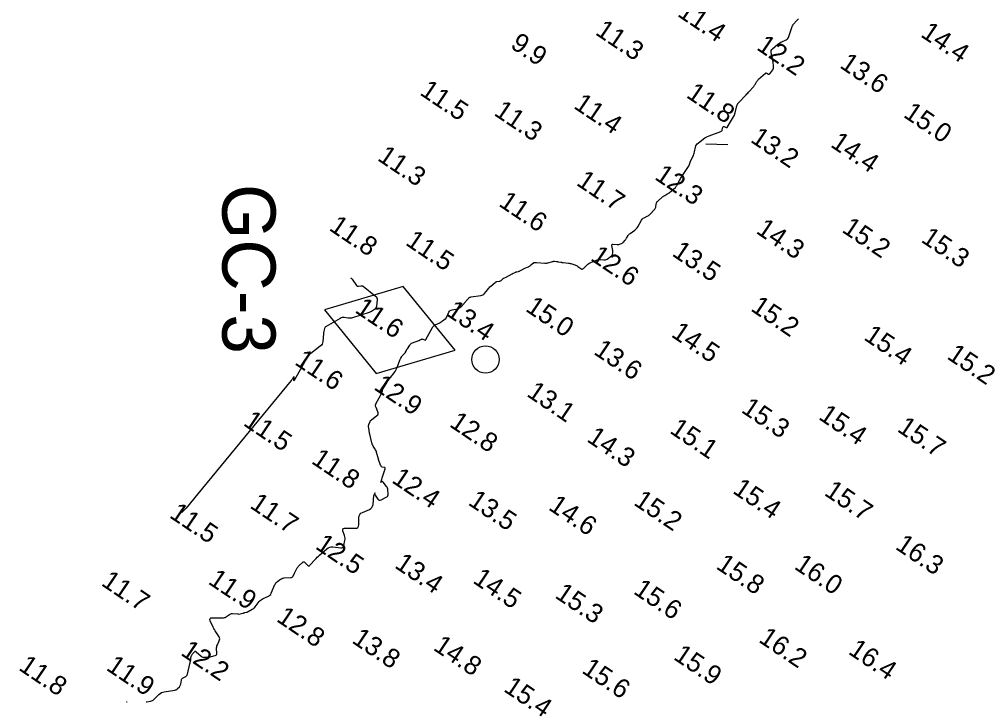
# Model space of a CAD drawing. Extents: x 815352 to 820877, y 582403 to 597439.
# Drawn here: x 815470 to 815723.1, y 582775.8 to 582955.4 of the extents above; entities that cross this region are included whole.
import ezdxf

# ---------------------------------------------------------------- set-up
doc = ezdxf.new("R2010")
doc.units = 0
for name, color, linetype in [('V-CHAN-NAID', 7, 'Continuous'), ('V-CONT-EL12', 7, 'Continuous'), ('V-TOPO-SOUN', 7, 'Continuous')]:
    doc.layers.add(name, color=color, linetype=linetype)

msp = doc.modelspace()

# ---------------------------------------------------------------- linework, layer by layer
at = {"layer": 'V-CHAN-NAID'}
msp.add_lwpolyline([(815584.74, 582868.33), (815571.09, 582885.1), (815550.35, 582878.95), (815564, 582862.17)], close=True, dxfattribs=at)
msp.add_circle((815592.77, 582865.85), 3.6, dxfattribs=at)
at = {"layer": 'V-CONT-EL12'}
for points in [[(815503.4, 582775.72), (815503.64, 582775.77), (815504.62, 582775.93), (815504.85, 582775.98), (815505.07, 582776.07), (815505.27, 582776.2), (815505.46, 582776.36), (815506.81, 582777.71), (815507.11, 582777.97), (815507.44, 582778.17), (815507.79, 582778.31), (815508.18, 582778.4), (815510.94, 582778.82), (815511.13, 582778.86), (815511.31, 582778.93), (815511.47, 582779.03), (815511.62, 582779.16), (815512.19, 582779.73), (815512.31, 582779.88), (815512.42, 582780.05), (815512.49, 582780.23), (815512.54, 582780.42), (815512.73, 582781.46), (815512.78, 582781.65), (815512.87, 582781.81), (815512.99, 582781.95), (815513.15, 582782.06), (815513.86, 582782.45), (815514.02, 582782.56), (815514.14, 582782.69), (815514.24, 582782.85), (815514.3, 582783.04), (815514.92, 582785.76), (815514.98, 582785.99), (815515.03, 582786.22), (815515.07, 582786.45), (815515.12, 582786.69), (815515.32, 582787.72), (815515.37, 582787.9), (815515.43, 582788.07), (815515.52, 582788.22), (815515.63, 582788.37), (815516.12, 582788.93), (815516.25, 582789.04), (815516.38, 582789.08), (815516.51, 582789.05), (815516.64, 582788.95), (815517.91, 582787.75), (815518.07, 582787.63), (815518.24, 582787.54), (815518.42, 582787.49), (815518.62, 582787.47), (815519.45, 582787.49), (815519.66, 582787.5), (815519.87, 582787.52), (815520.07, 582787.55), (815520.27, 582787.6), (815521.58, 582787.9), (815521.81, 582787.99), (815521.97, 582788.14), (815522.06, 582788.33), (815522.07, 582788.59), (815521.98, 582789.7), (815521.98, 582789.97), (815522.01, 582790.24), (815522.07, 582790.5), (815522.18, 582790.76), (815522.69, 582791.83), (815522.78, 582792.09), (815522.8, 582792.35), (815522.74, 582792.6), (815522.62, 582792.85), (815521.75, 582794.15), (815521.56, 582794.45), (815521.39, 582794.76), (815521.22, 582795.08), (815521.07, 582795.4), (815520.3, 582797.11), (815520.2, 582797.46), (815520.25, 582797.7), (815520.46, 582797.85), (815520.81, 582797.9), (815523.79, 582797.9), (815524.02, 582797.92), (815524.23, 582797.97), (815524.43, 582798.05), (815524.61, 582798.17), (815525.34, 582798.72), (815525.53, 582798.84), (815525.73, 582798.92), (815525.94, 582798.97), (815526.17, 582798.97), (815527.58, 582798.89), (815527.59, 582798.88), (815527.61, 582798.88), (815527.62, 582798.87), (815527.63, 582798.86), (815527.68, 582798.83), (815527.7, 582798.82), (815527.71, 582798.81), (815527.73, 582798.81), (815527.74, 582798.81), (815528.98, 582799.11), (815529.1, 582799.14), (815529.21, 582799.17), (815529.32, 582799.2), (815529.44, 582799.23), (815529.89, 582799.34), (815530, 582799.37), (815530.11, 582799.41), (815530.22, 582799.46), (815530.33, 582799.51), (815531.38, 582800.1), (815531.58, 582800.22), (815531.76, 582800.37), (815531.93, 582800.53), (815532.09, 582800.71), (815533.22, 582802.16), (815533.44, 582802.41), (815533.68, 582802.62), (815533.95, 582802.8), (815534.25, 582802.94), (815535.5, 582803.45), (815535.79, 582803.61), (815536.03, 582803.8), (815536.23, 582804.04), (815536.38, 582804.33), (815537.34, 582806.59), (815537.46, 582806.82), (815537.61, 582807.03), (815537.78, 582807.22), (815537.98, 582807.39), (815538.84, 582808.02), (815539.06, 582808.16), (815539.3, 582808.26), (815539.54, 582808.33), (815539.8, 582808.36), (815541.52, 582808.45), (815541.71, 582808.48), (815541.87, 582808.56), (815542, 582808.68), (815542.1, 582808.84), (815542.45, 582809.6), (815542.54, 582809.78), (815542.63, 582809.97), (815542.72, 582810.14), (815542.82, 582810.32), (815543.23, 582811.02), (815543.34, 582811.19), (815543.46, 582811.35), (815543.59, 582811.51), (815543.73, 582811.65), (815544.55, 582812.46), (815544.72, 582812.58), (815544.9, 582812.62), (815545.07, 582812.57), (815545.23, 582812.44), (815545.9, 582811.71), (815546.06, 582811.58), (815546.23, 582811.53), (815546.4, 582811.58), (815546.56, 582811.71), (815547.9, 582813.2), (815548.19, 582813.5), (815548.48, 582813.79), (815548.78, 582814.08), (815549.09, 582814.35), (815551.02, 582816.01), (815551.38, 582816.26), (815551.76, 582816.43), (815552.17, 582816.51), (815552.61, 582816.51), (815554.65, 582816.31), (815554.95, 582816.32), (815555.19, 582816.42), (815555.36, 582816.61), (815555.46, 582816.9), (815555.73, 582818.21), (815555.78, 582818.54), (815555.78, 582818.86), (815555.74, 582819.19), (815555.66, 582819.51), (815555.23, 582820.78), (815555.18, 582821.06), (815555.24, 582821.26), (815555.41, 582821.38), (815555.69, 582821.42), (815558.44, 582821.42), (815558.86, 582821.48), (815559.16, 582821.66), (815559.34, 582821.96), (815559.41, 582822.37), (815559.46, 582824.28), (815559.52, 582824.72), (815559.69, 582825.09), (815559.97, 582825.38), (815560.36, 582825.61), (815562.2, 582826.4), (815562.58, 582826.62), (815562.87, 582826.91), (815563.06, 582827.27), (815563.16, 582827.7), (815563.41, 582830.07), (815563.44, 582830.27), (815563.51, 582830.45), (815563.61, 582830.62), (815563.74, 582830.77), (815563.63, 582830.62), (815563.58, 582830.47), (815563.6, 582830.31), (815563.69, 582830.14), (815564.44, 582829.08), (815564.62, 582828.89), (815564.81, 582828.8), (815565.03, 582828.79), (815565.27, 582828.88), (815566.75, 582829.69), (815566.95, 582829.83), (815567.08, 582830.01), (815567.16, 582830.22), (815567.17, 582830.46), (815567.09, 582831.51), (815567.05, 582831.77), (815566.97, 582832.01), (815566.86, 582832.24), (815566.71, 582832.45), (815565.79, 582833.59), (815565.61, 582833.77), (815565.44, 582833.81), (815565.31, 582833.71), (815565.2, 582833.47), (815565.3, 582833.78), (815565.39, 582834.09), (815565.49, 582834.4), (815565.58, 582834.7), (815566.34, 582837.11), (815566.35, 582837.24), (815566.33, 582837.33), (815566.26, 582837.4), (815566.14, 582837.44), (815565.58, 582837.55), (815565.46, 582837.59), (815565.35, 582837.65), (815565.27, 582837.75), (815565.21, 582837.87), (815564.8, 582839.02), (815564.72, 582839.26), (815564.64, 582839.5), (815564.57, 582839.74), (815564.5, 582839.99), (815564.11, 582841.39), (815564.04, 582841.62), (815563.95, 582841.85), (815563.84, 582842.06), (815563.72, 582842.27), (815563.19, 582843.09), (815563.07, 582843.3), (815562.97, 582843.52), (815562.89, 582843.74), (815562.82, 582843.97), (815562.32, 582846.22), (815562.27, 582846.46), (815562.22, 582846.7), (815562.18, 582846.95), (815562.15, 582847.19), (815562, 582848.35), (815562, 582848.51), (815562.01, 582848.66), (815562.04, 582848.81), (815562.1, 582848.96), (815562.37, 582849.53), (815562.44, 582849.67), (815562.53, 582849.8), (815562.64, 582849.91), (815562.76, 582850.01), (815564.19, 582851.09), (815564.4, 582851.3), (815564.51, 582851.53), (815564.52, 582851.79), (815564.44, 582852.07), (815563.94, 582853.25), (815563.84, 582853.54), (815563.82, 582853.83), (815563.87, 582854.12), (815563.99, 582854.4), (815565.13, 582856.42), (815565.19, 582856.53), (815565.24, 582856.64), (815565.29, 582856.75), (815565.34, 582856.86), (815565.59, 582857.43), (815565.61, 582857.48), (815565.63, 582857.53), (815565.63, 582857.58), (815565.64, 582857.64), (815565.65, 582857.85), (815565.65, 582857.91), (815565.66, 582857.96), (815565.68, 582858), (815565.71, 582858.05), (815566.86, 582859.92), (815567.06, 582860.24), (815567.28, 582860.55), (815567.51, 582860.86), (815567.75, 582861.16), (815568.76, 582862.39), (815569, 582862.7), (815569.2, 582863.02), (815569.37, 582863.37), (815569.51, 582863.73), (815570.18, 582865.68), (815570.23, 582865.81), (815570.29, 582865.94), (815570.36, 582866.06), (815570.44, 582866.19), (815570.78, 582866.69), (815570.85, 582866.79), (815570.92, 582866.89), (815571.01, 582866.99), (815571.09, 582867.08), (815571.45, 582867.43), (815571.54, 582867.52), (815571.61, 582867.62), (815571.68, 582867.72), (815571.73, 582867.83), (815571.95, 582868.27), (815572, 582868.38), (815572.06, 582868.48), (815572.13, 582868.59), (815572.19, 582868.69), (815572.83, 582869.66), (815572.97, 582869.85), (815573.14, 582870), (815573.32, 582870.13), (815573.53, 582870.22), (815575.19, 582870.86), (815575.29, 582870.9), (815575.38, 582870.94), (815575.47, 582870.98), (815575.56, 582871.03), (815575.93, 582871.22), (815576.02, 582871.26), (815576.11, 582871.27), (815576.2, 582871.26), (815576.29, 582871.23), (815576.74, 582871.01), (815576.84, 582870.98), (815576.93, 582870.99), (815577, 582871.04), (815577.07, 582871.12), (815578.79, 582874.29), (815578.93, 582874.5), (815579.09, 582874.68), (815579.29, 582874.84), (815579.51, 582874.96), (815580.73, 582875.54), (815580.81, 582875.58), (815580.9, 582875.63), (815580.98, 582875.68), (815581.06, 582875.74), (815581.37, 582875.97), (815581.45, 582876.03), (815581.52, 582876.09), (815581.6, 582876.14), (815581.68, 582876.2), (815582.18, 582876.53), (815582.28, 582876.61), (815582.37, 582876.71), (815582.44, 582876.81), (815582.5, 582876.92), (815583.14, 582878.32), (815583.28, 582878.55), (815583.47, 582878.74), (815583.69, 582878.87), (815583.95, 582878.95), (815585.36, 582879.21), (815585.5, 582879.24), (815585.64, 582879.3), (815585.77, 582879.36), (815585.89, 582879.45), (815586.36, 582879.82), (815586.48, 582879.91), (815586.59, 582880.02), (815586.7, 582880.12), (815586.8, 582880.23), (815587.46, 582881.01), (815587.57, 582881.14), (815587.69, 582881.27), (815587.8, 582881.4), (815587.92, 582881.53), (815588.38, 582882.04), (815588.5, 582882.16), (815588.64, 582882.25), (815588.79, 582882.31), (815588.95, 582882.35), (815591.5, 582882.69), (815591.8, 582882.76), (815592.07, 582882.88), (815592.31, 582883.06), (815592.52, 582883.28), (815593.34, 582884.32), (815593.52, 582884.54), (815593.72, 582884.76), (815593.93, 582884.97), (815594.15, 582885.16), (815595.27, 582886.12), (815595.38, 582886.21), (815595.51, 582886.28), (815595.64, 582886.33), (815595.79, 582886.36), (815596.42, 582886.46), (815596.54, 582886.49), (815596.65, 582886.53), (815596.75, 582886.6), (815596.85, 582886.68), (815597.2, 582887.03), (815597.29, 582887.11), (815597.39, 582887.18), (815597.49, 582887.25), (815597.6, 582887.3), (815598.35, 582887.64), (815598.51, 582887.71), (815598.67, 582887.79), (815598.83, 582887.87), (815598.98, 582887.96), (815599.78, 582888.41), (815599.88, 582888.46), (815599.97, 582888.51), (815600.07, 582888.56), (815600.17, 582888.61), (815600.58, 582888.8), (815600.67, 582888.84), (815600.77, 582888.88), (815600.87, 582888.91), (815600.98, 582888.94), (815601.39, 582889.04), (815601.49, 582889.07), (815601.59, 582889.1), (815601.69, 582889.15), (815601.78, 582889.19), (815602.51, 582889.6), (815602.66, 582889.68), (815602.81, 582889.76), (815602.97, 582889.84), (815603.13, 582889.91), (815604.04, 582890.29), (815604.21, 582890.37), (815604.36, 582890.46), (815604.51, 582890.56), (815604.65, 582890.68), (815605.37, 582891.31), (815605.43, 582891.35), (815605.49, 582891.38), (815605.55, 582891.4), (815605.62, 582891.41), (815605.91, 582891.41), (815605.99, 582891.41), (815606.06, 582891.41), (815606.13, 582891.41), (815606.2, 582891.4), (815608.34, 582891.25), (815608.58, 582891.25), (815608.82, 582891.26), (815609.05, 582891.29), (815609.29, 582891.35), (815610.44, 582891.67), (815610.56, 582891.69), (815610.69, 582891.71), (815610.81, 582891.72), (815610.94, 582891.71), (815611.46, 582891.66), (815611.59, 582891.65), (815611.71, 582891.63), (815611.84, 582891.61), (815611.97, 582891.59), (815612.6, 582891.49), (815612.75, 582891.47), (815612.9, 582891.44), (815613.04, 582891.43), (815613.19, 582891.41), (815614.61, 582891.26), (815614.83, 582891.23), (815615.04, 582891.18), (815615.25, 582891.13), (815615.46, 582891.06), (815616.29, 582890.76), (815616.49, 582890.68), (815616.69, 582890.59), (815616.87, 582890.48), (815617.06, 582890.36), (815617.85, 582889.78), (815618.04, 582889.68), (815618.23, 582889.65), (815618.41, 582889.71), (815618.58, 582889.84), (815619.5, 582890.76), (815619.72, 582890.95), (815619.95, 582891.13), (815620.2, 582891.27), (815620.47, 582891.4), (815622.15, 582892.06), (815622.36, 582892.13), (815622.58, 582892.18), (815622.8, 582892.19), (815623.02, 582892.18), (815623.93, 582892.08), (815624.15, 582892.07), (815624.36, 582892.11), (815624.56, 582892.18), (815624.75, 582892.29), (815625.94, 582893.12), (815626.03, 582893.2), (815626.11, 582893.29), (815626.16, 582893.4), (815626.2, 582893.52), (815626.3, 582894.02), (815626.31, 582894.15), (815626.32, 582894.27), (815626.31, 582894.4), (815626.29, 582894.53), (815626.02, 582895.87), (815626.01, 582896.06), (815626.07, 582896.19), (815626.19, 582896.25), (815626.38, 582896.26), (815627.39, 582896.13), (815627.55, 582896.12), (815627.7, 582896.13), (815627.85, 582896.16), (815628, 582896.21), (815628.6, 582896.43), (815628.74, 582896.5), (815628.87, 582896.58), (815628.99, 582896.67), (815629.1, 582896.78), (815629.52, 582897.26), (815629.62, 582897.39), (815629.71, 582897.51), (815629.8, 582897.64), (815629.89, 582897.78), (815630.31, 582898.5), (815630.41, 582898.66), (815630.53, 582898.81), (815630.67, 582898.94), (815630.82, 582899.05), (815632.04, 582899.9), (815632.28, 582900.09), (815632.5, 582900.31), (815632.69, 582900.54), (815632.86, 582900.8), (815633.86, 582902.58), (815633.99, 582902.77), (815634.14, 582902.94), (815634.31, 582903.08), (815634.51, 582903.2), (815635.35, 582903.6), (815635.55, 582903.72), (815635.74, 582903.84), (815635.92, 582903.98), (815636.09, 582904.14), (815637.19, 582905.24), (815637.33, 582905.4), (815637.44, 582905.58), (815637.52, 582905.77), (815637.57, 582905.98), (815637.72, 582906.85), (815637.78, 582907.05), (815637.86, 582907.24), (815637.98, 582907.42), (815638.13, 582907.57), (815639.39, 582908.68), (815639.52, 582908.79), (815639.66, 582908.89), (815639.8, 582908.98), (815639.94, 582909.06), (815640.54, 582909.37), (815640.68, 582909.46), (815640.83, 582909.54), (815640.96, 582909.64), (815641.09, 582909.75), (815641.74, 582910.29), (815641.87, 582910.4), (815642, 582910.51), (815642.12, 582910.62), (815642.25, 582910.73), (815642.75, 582911.18), (815642.87, 582911.29), (815642.98, 582911.42), (815643.07, 582911.55), (815643.16, 582911.7), (815643.85, 582912.99), (815643.99, 582913.25), (815644.14, 582913.51), (815644.3, 582913.77), (815644.46, 582914.02), (815646.2, 582916.68), (815646.25, 582916.77), (815646.3, 582916.86), (815646.34, 582916.95), (815646.38, 582917.04), (815646.52, 582917.42), (815646.56, 582917.51), (815646.59, 582917.6), (815646.63, 582917.7), (815646.67, 582917.79), (815647.35, 582919.31), (815647.48, 582919.6), (815647.58, 582919.89), (815647.68, 582920.18), (815647.76, 582920.49), (815648.07, 582921.78), (815648.17, 582922.08), (815648.32, 582922.35), (815648.51, 582922.6), (815648.74, 582922.82), (815650.17, 582923.96), (815650.5, 582924.21), (815650.85, 582924.42), (815651.22, 582924.61), (815651.6, 582924.76), (815654.7, 582925.87), (815654.84, 582925.94), (815654.95, 582926.04), (815655.04, 582926.16), (815655.09, 582926.3), (815655.27, 582927), (815655.31, 582927.11), (815655.38, 582927.17), (815655.48, 582927.19), (815655.59, 582927.16), (815656.11, 582926.95), (815656.23, 582926.92), (815656.34, 582926.93), (815656.43, 582926.99), (815656.51, 582927.09), (815658.05, 582929.77), (815658.18, 582930.02), (815658.3, 582930.28), (815658.39, 582930.54), (815658.46, 582930.81), (815658.81, 582932.26), (815658.84, 582932.36), (815658.87, 582932.46), (815658.91, 582932.56), (815658.95, 582932.66), (815659.12, 582933.04), (815659.17, 582933.14), (815659.22, 582933.23), (815659.28, 582933.31), (815659.35, 582933.39), (815661.37, 582935.53), (815661.59, 582935.76), (815661.81, 582935.99), (815662.02, 582936.23), (815662.23, 582936.46), (815663.22, 582937.58), (815663.36, 582937.74), (815663.48, 582937.9), (815663.6, 582938.07), (815663.71, 582938.25), (815664.13, 582938.98), (815664.24, 582939.15), (815664.37, 582939.32), (815664.5, 582939.47), (815664.66, 582939.62), (815666.46, 582941.2), (815666.55, 582941.26), (815666.65, 582941.29), (815666.75, 582941.28), (815666.85, 582941.24), (815667.27, 582941.02), (815667.37, 582940.99), (815667.46, 582940.99), (815667.55, 582941.03), (815667.62, 582941.1), (815668.37, 582942.12), (815668.5, 582942.33), (815668.58, 582942.54), (815668.62, 582942.77), (815668.61, 582943.02), (815668.45, 582944.24), (815668.4, 582944.53), (815668.36, 582944.82), (815668.3, 582945.1), (815668.24, 582945.39), (815667.96, 582946.66), (815667.93, 582946.96), (815667.98, 582947.23), (815668.1, 582947.46), (815668.31, 582947.68), (815669.75, 582948.84), (815670, 582949.03), (815670.25, 582949.2), (815670.51, 582949.36), (815670.78, 582949.5), (815671.89, 582950.03), (815672.14, 582950.19), (815672.35, 582950.38), (815672.51, 582950.61), (815672.62, 582950.89), (815673.36, 582953.25), (815673.46, 582953.51), (815673.57, 582953.74), (815673.72, 582953.97), (815673.88, 582954.18), (815674.66, 582955.06), (815674.81, 582955.23), (815674.96, 582955.39), (815675.12, 582955.54)], [(815656.53, 582922.34), (815650.76, 582922.54)], [(815557.19, 582887.34), (815557.41, 582887.26), (815557.63, 582887.02), (815558.77, 582885.38), (815558.87, 582885.27), (815558.99, 582885.19), (815559.13, 582885.16), (815559.29, 582885.17), (815559.94, 582885.28), (815560.1, 582885.29), (815560.25, 582885.27), (815560.4, 582885.22), (815560.53, 582885.13), (815563.78, 582882.57), (815564, 582882.36), (815564.14, 582882.13), (815564.22, 582881.86), (815564.23, 582881.56), (815564.11, 582879.93), (815564.1, 582879.81), (815564.06, 582879.71), (815564.01, 582879.61), (815563.95, 582879.51), (815563.65, 582879.15), (815563.58, 582879.07), (815563.49, 582878.99), (815563.4, 582878.92), (815563.31, 582878.85), (815562.73, 582878.51), (815562.6, 582878.43), (815562.46, 582878.37), (815562.32, 582878.31), (815562.18, 582878.26), (815557.72, 582876.84), (815557.45, 582876.77), (815557.18, 582876.73), (815556.91, 582876.72), (815556.64, 582876.74), (815555.54, 582876.89), (815555.27, 582876.91), (815555.01, 582876.88), (815554.75, 582876.81), (815554.51, 582876.7), (815550.78, 582874.59), (815550.64, 582874.49), (815550.52, 582874.37), (815550.43, 582874.22), (815550.38, 582874.05), (815550.21, 582873.33), (815550.17, 582873.15), (815550.14, 582872.97), (815550.12, 582872.79), (815550.1, 582872.6), (815549.96, 582870.63), (815549.89, 582870.26), (815549.76, 582869.92), (815549.56, 582869.63), (815549.28, 582869.37), (815546.78, 582867.42), (815546.72, 582867.38), (815546.68, 582867.38), (815546.65, 582867.41), (815546.64, 582867.48), (815546.6, 582867.79), (815546.59, 582867.85), (815546.58, 582867.87), (815546.55, 582867.85), (815546.52, 582867.8), (815546.25, 582867.2), (815546.19, 582867.07), (815546.13, 582866.95), (815546.07, 582866.83), (815546.01, 582866.71), (815542.41, 582860.35), (815542.33, 582860.24), (815542.29, 582860.21), (815542.27, 582860.26), (815542.28, 582860.39), (815542.38, 582861.18), (815542.39, 582861.28), (815542.37, 582861.33), (815542.33, 582861.31), (815542.26, 582861.22), (815541.93, 582860.77), (815541.85, 582860.65), (815541.77, 582860.54), (815541.68, 582860.43), (815541.59, 582860.32), (815517.08, 582830.46), (815513.95, 582826.74), (815512.8, 582825.58)], [(815498.24, 582775.64), (815498.32, 582775.76), (815498.46, 582775.74)]]:
    msp.add_lwpolyline(points, dxfattribs=at)

# ---------------------------------------------------------------- texts
at = {"layer": 'V-CHAN-NAID'}
msp.add_text('GC-3', height=14, rotation=270, dxfattribs=at).set_placement((815523.49, 582912.06))
at = {"layer": 'V-TOPO-SOUN'}
for s, p in [('11.4 ', (815643.03, 582956.44)), ('11.3 ', (815621.41, 582951.59)), ('14.4 ', (815707.07, 582951.03)), ('9.9', (815599.05, 582948.1)), ('12.2 ', (815663.86, 582947.62)), ('13.6 ', (815685.74, 582942.89)), ('11.5 ', (815575.21, 582935.74)), ('11.8 ', (815645.36, 582935.05)), ('11.3 ', (815594.73, 582930.36)), ('11.4 ', (815615.7, 582932.2)), ('15.0 ', (815702.51, 582929.88)), ('13.2 ', (815662.25, 582923.31)), ('14.4 ', (815683.32, 582922.06)), ('11.3 ', (815564.06, 582918.48)), ('12.3 ', (815637.02, 582913.5)), ('11.7 ', (815616.42, 582911.96)), ('11.6 ', (815595.98, 582906.47)), ('11.8 ', (815551.33, 582900.08)), ('14.3 ', (815663.73, 582899.29)), ('15.2 ', (815686.34, 582899.59)), ('11.5 ', (815571.44, 582896.21)), ('15.3 ', (815707.17, 582896.99)), ('12.6 ', (815620.16, 582892.17)), ('13.5 ', (815641.62, 582893.35)), ('11.6 ', (815558.15, 582878.44)), ('13.4 ', (815582.08, 582877.72)), ('15.0 ', (815603.04, 582878.8)), ('15.2 ', (815662.32, 582878.88)), ('14.5 ', (815641.39, 582872.06)), ('15.4 ', (815692.08, 582871.27)), ('13.6 ', (815620.98, 582867.46)), ('11.6 ', (815542.27, 582864.74)), ('15.2 ', (815713.99, 582866.25)), ('12.9 ', (815563.11, 582858.17)), ('13.1 ', (815603.36, 582856.39)), ('15.3 ', (815659.83, 582852.15)), ('15.4 ', (815680.17, 582850.34)), ('11.5 ', (815528.76, 582848.7)), ('12.8 ', (815583.02, 582848.41)), ('15.1 ', (815640.99, 582846.71)), ('15.7 ', (815700.87, 582847.13)), ('14.3 ', (815619.18, 582844.47)), ('11.8 ', (815546.67, 582838.73)), ('12.4 ', (815567.83, 582833.67)), ('15.4 ', (815657.56, 582830.89)), ('15.7 ', (815681.68, 582830.33)), ('11.7 ', (815530.46, 582827.01)), ('13.5 ', (815587.94, 582827.8)), ('14.6 ', (815609.07, 582826.52)), ('15.2 ', (815631.51, 582827.77)), ('11.5 ', (815509.3, 582824.46)), ('12.5 ', (815547.72, 582816.25)), ('16.3 ', (815700.38, 582816.16)), ('13.4 ', (815568.59, 582811.23)), ('15.8 ', (815653.2, 582811)), ('16.0 ', (815673.77, 582810.95)), ('11.7 ', (815491.36, 582806.58)), ('11.9 ', (815519.5, 582807)), ('14.5 ', (815589.16, 582807.26)), ('15.6 ', (815631.45, 582804.4)), ('15.3 ', (815610.78, 582803.33)), ('12.8 ', (815537.48, 582797.13)), ('13.8 ', (815557.33, 582791.48)), ('16.2 ', (815664.42, 582791.68)), ('14.8 ', (815578.76, 582789.58)), ('16.4 ', (815688.01, 582788.56)), ('12.2 ', (815512.29, 582788.24)), ('15.9 ', (815641.98, 582787.12)), ('11.8 ', (815469.6, 582784.33)), ('11.9 ', (815492.67, 582784.3)), ('15.6 ', (815617.86, 582783.57)), ('15.4 ', (815597.29, 582778.69))]:
    msp.add_text(s, height=5, rotation=326, dxfattribs=at).set_placement(p)

doc.saveas('drawing.dxf')
